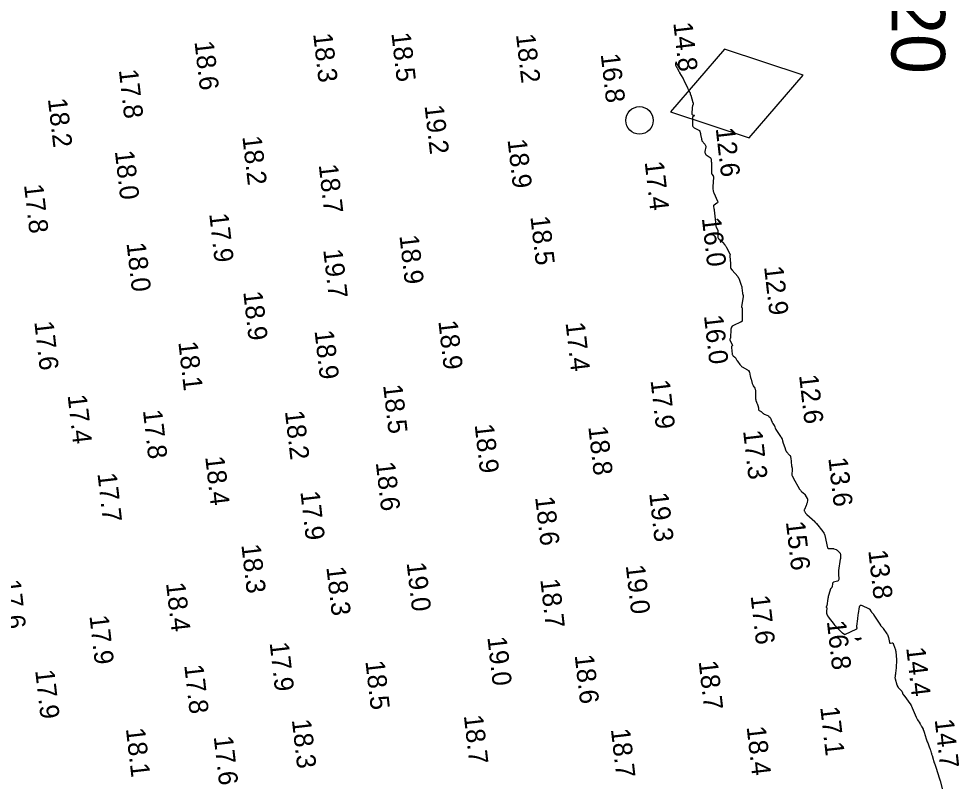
# Model space of a CAD drawing. Extents: x 1023796 to 1112670, y 656573 to 837340.
# Drawn here: x 1110234.3 to 1110480, y 680056.8 to 680257.3 of the extents above; entities that cross this region are included whole.
import ezdxf

# ---------------------------------------------------------------- set-up
doc = ezdxf.new("R2010")
doc.units = 0
for name, color, linetype in [('V-CHAN-CONT-15FT', 7, 'Continuous'), ('V-CHAN-NAID', 7, 'Continuous'), ('V-TOPO-SOUN', 7, 'Continuous')]:
    doc.layers.add(name, color=color, linetype=linetype)

msp = doc.modelspace()

# ---------------------------------------------------------------- linework, layer by layer
at = {"layer": 'V-CHAN-CONT-15FT'}
msp.add_lwpolyline([(1110407.17, 680244.04), (1110407.06, 680244.23), (1110407.05, 680244.27), (1110407.03, 680244.3), (1110407.01, 680244.33), (1110406.99, 680244.36), (1110406.19, 680245.73), (1110406.17, 680245.76), (1110406.16, 680245.79), (1110406.14, 680245.81), (1110406.12, 680245.84), (1110406.05, 680245.95), (1110406.03, 680245.97), (1110406.02, 680245.98), (1110406, 680245.97), (1110406, 680245.94), (1110405.91, 680245.52), (1110405.89, 680245.44), (1110405.89, 680245.36), (1110405.91, 680245.28), (1110405.93, 680245.2), (1110406.09, 680244.79), (1110406.1, 680244.74), (1110406.13, 680244.7), (1110406.15, 680244.65), (1110406.18, 680244.61), (1110406.29, 680244.45), (1110406.31, 680244.4), (1110406.34, 680244.36), (1110406.37, 680244.32), (1110406.39, 680244.27), (1110406.71, 680243.67), (1110406.77, 680243.55), (1110406.83, 680243.43), (1110406.89, 680243.32), (1110406.96, 680243.21), (1110407.83, 680241.73), (1110407.85, 680241.69), (1110407.87, 680241.65), (1110407.89, 680241.61), (1110407.92, 680241.57), (1110408, 680241.42), (1110408.03, 680241.38), (1110408.05, 680241.34), (1110408.07, 680241.3), (1110408.09, 680241.26), (1110409.04, 680239.22), (1110409.09, 680239.11), (1110409.15, 680238.99), (1110409.21, 680238.88), (1110409.27, 680238.76), (1110409.56, 680238.23), (1110409.6, 680238.16), (1110409.63, 680238.09), (1110409.66, 680238.01), (1110409.68, 680237.93), (1110409.76, 680237.61), (1110409.78, 680237.53), (1110409.81, 680237.45), (1110409.83, 680237.37), (1110409.86, 680237.29), (1110410.46, 680235.43), (1110410.49, 680235.33), (1110410.5, 680235.22), (1110410.49, 680235.11), (1110410.47, 680235), (1110410.34, 680234.57), (1110410.32, 680234.46), (1110410.29, 680234.35), (1110410.28, 680234.24), (1110410.27, 680234.12), (1110410.18, 680232.47), (1110410.19, 680232.38), (1110410.22, 680232.31), (1110410.28, 680232.26), (1110410.36, 680232.23), (1110410.73, 680232.12), (1110410.8, 680232.09), (1110410.83, 680232.06), (1110410.82, 680232.01), (1110410.76, 680231.96), (1110410.45, 680231.71), (1110410.39, 680231.65), (1110410.34, 680231.57), (1110410.31, 680231.49), (1110410.3, 680231.4), (1110410.33, 680229.58), (1110410.36, 680229.34), (1110410.45, 680229.13), (1110410.6, 680228.96), (1110410.8, 680228.82), (1110412, 680228.19), (1110412.09, 680228.14), (1110412.16, 680228.07), (1110412.21, 680227.99), (1110412.24, 680227.89), (1110412.36, 680227.49), (1110412.38, 680227.39), (1110412.41, 680227.28), (1110412.43, 680227.18), (1110412.45, 680227.08), (1110412.67, 680225.92), (1110412.68, 680225.89), (1110412.68, 680225.87), (1110412.69, 680225.84), (1110412.7, 680225.81), (1110412.72, 680225.71), (1110412.72, 680225.68), (1110412.73, 680225.66), (1110412.74, 680225.64), (1110412.74, 680225.61), (1110412.76, 680225.51), (1110412.77, 680225.49), (1110412.78, 680225.47), (1110412.79, 680225.45), (1110412.81, 680225.43), (1110413.57, 680224.55), (1110413.68, 680224.39), (1110413.75, 680224.22), (1110413.79, 680224.03), (1110413.78, 680223.84), (1110413.59, 680222.59), (1110413.58, 680222.35), (1110413.63, 680222.14), (1110413.75, 680221.95), (1110413.92, 680221.78), (1110414.98, 680221.01), (1110415.06, 680220.94), (1110415.12, 680220.86), (1110415.16, 680220.76), (1110415.17, 680220.65), (1110415.22, 680220.03), (1110415.22, 680220), (1110415.22, 680219.98), (1110415.23, 680219.96), (1110415.23, 680219.93), (1110415.25, 680219.84), (1110415.26, 680219.81), (1110415.26, 680219.79), (1110415.26, 680219.77), (1110415.26, 680219.74), (1110415.32, 680216.93), (1110415.32, 680216.91), (1110415.32, 680216.89), (1110415.32, 680216.88), (1110415.33, 680216.86), (1110415.35, 680216.78), (1110415.36, 680216.76), (1110415.37, 680216.74), (1110415.38, 680216.73), (1110415.39, 680216.71), (1110415.7, 680216.29), (1110415.74, 680216.21), (1110415.78, 680216.13), (1110415.79, 680216.04), (1110415.79, 680215.95), (1110415.62, 680213.41), (1110415.61, 680213.28), (1110415.61, 680213.15), (1110415.63, 680213.01), (1110415.65, 680212.88), (1110415.75, 680212.35), (1110415.77, 680212.22), (1110415.81, 680212.09), (1110415.85, 680211.96), (1110415.91, 680211.83), (1110416.87, 680209.66), (1110416.92, 680209.5), (1110416.91, 680209.36), (1110416.84, 680209.23), (1110416.72, 680209.12), (1110415.99, 680208.64), (1110415.91, 680208.57), (1110415.85, 680208.49), (1110415.83, 680208.4), (1110415.83, 680208.29), (1110415.92, 680207.7), (1110415.92, 680207.66), (1110415.93, 680207.63), (1110415.94, 680207.6), (1110415.95, 680207.57), (1110416, 680207.44), (1110416.01, 680207.41), (1110416.02, 680207.38), (1110416.02, 680207.35), (1110416.03, 680207.31), (1110416.4, 680203.38), (1110416.42, 680203.25), (1110416.45, 680203.11), (1110416.49, 680202.98), (1110416.55, 680202.85), (1110416.91, 680202.1), (1110416.91, 680202.09), (1110416.92, 680202.08), (1110416.92, 680202.07), (1110416.93, 680202.07), (1110416.95, 680202.03), (1110416.95, 680202.02), (1110416.95, 680202.02), (1110416.96, 680202.01), (1110416.96, 680202), (1110416.97, 680200.28), (1110416.99, 680200.13), (1110417.04, 680199.99), (1110417.12, 680199.87), (1110417.23, 680199.77), (1110417.75, 680199.39), (1110417.88, 680199.29), (1110418, 680199.18), (1110418.11, 680199.07), (1110418.21, 680198.95), (1110418.77, 680198.25), (1110418.89, 680198.09), (1110419, 680197.92), (1110419.11, 680197.75), (1110419.2, 680197.57), (1110420.15, 680195.72), (1110420.17, 680195.68), (1110420.17, 680195.65), (1110420.17, 680195.62), (1110420.16, 680195.59), (1110420.1, 680195.45), (1110420.09, 680195.42), (1110420.08, 680195.39), (1110420.08, 680195.35), (1110420.08, 680195.32), (1110420.24, 680193.36), (1110420.25, 680193.24), (1110420.25, 680193.11), (1110420.26, 680192.99), (1110420.27, 680192.87), (1110420.29, 680192.26), (1110420.3, 680192.2), (1110420.32, 680192.14), (1110420.35, 680192.08), (1110420.38, 680192.03), (1110420.55, 680191.82), (1110420.59, 680191.77), (1110420.64, 680191.72), (1110420.68, 680191.67), (1110420.72, 680191.62), (1110422.14, 680189.93), (1110422.3, 680189.72), (1110422.44, 680189.5), (1110422.56, 680189.27), (1110422.65, 680189.02), (1110422.99, 680187.99), (1110423.07, 680187.74), (1110423.13, 680187.49), (1110423.18, 680187.24), (1110423.22, 680186.98), (1110423.39, 680185.6), (1110423.4, 680185.52), (1110423.42, 680185.45), (1110423.44, 680185.37), (1110423.47, 680185.3), (1110423.57, 680185.01), (1110423.6, 680184.94), (1110423.61, 680184.87), (1110423.61, 680184.79), (1110423.6, 680184.72), (1110423.12, 680182.04), (1110423.12, 680182.01), (1110423.12, 680181.98), (1110423.14, 680181.94), (1110423.16, 680181.92), (1110423.27, 680181.81), (1110423.29, 680181.78), (1110423.31, 680181.75), (1110423.32, 680181.72), (1110423.32, 680181.68), (1110423.32, 680178.72), (1110423.32, 680178.66), (1110423.31, 680178.6), (1110423.3, 680178.55), (1110423.29, 680178.49), (1110423.23, 680178.22), (1110423.22, 680178.19), (1110423.2, 680178.17), (1110423.17, 680178.15), (1110423.14, 680178.14), (1110422.99, 680178.11), (1110422.96, 680178.1), (1110422.92, 680178.09), (1110422.89, 680178.07), (1110422.86, 680178.06), (1110421.01, 680177.18), (1110420.73, 680177), (1110420.53, 680176.77), (1110420.4, 680176.5), (1110420.34, 680176.17), (1110420.24, 680173.98), (1110420.23, 680173.93), (1110420.22, 680173.88), (1110420.21, 680173.83), (1110420.19, 680173.79), (1110420.1, 680173.61), (1110420.08, 680173.57), (1110420.08, 680173.53), (1110420.08, 680173.48), (1110420.1, 680173.44), (1110420.73, 680172.1), (1110420.75, 680172.04), (1110420.75, 680171.99), (1110420.74, 680171.93), (1110420.71, 680171.88), (1110420.56, 680171.68), (1110420.52, 680171.63), (1110420.5, 680171.57), (1110420.49, 680171.52), (1110420.49, 680171.45), (1110420.69, 680169.71), (1110420.71, 680169.58), (1110420.76, 680169.47), (1110420.83, 680169.36), (1110420.93, 680169.27), (1110421.41, 680168.9), (1110421.48, 680168.83), (1110421.55, 680168.76), (1110421.61, 680168.68), (1110421.67, 680168.59), (1110421.87, 680168.23), (1110421.92, 680168.14), (1110421.97, 680168.05), (1110422.03, 680167.96), (1110422.08, 680167.88), (1110422.72, 680166.97), (1110422.86, 680166.8), (1110423.01, 680166.64), (1110423.17, 680166.5), (1110423.35, 680166.38), (1110424.74, 680165.55), (1110424.8, 680165.51), (1110424.85, 680165.47), (1110424.89, 680165.43), (1110424.94, 680165.38), (1110425.1, 680165.18), (1110425.14, 680165.13), (1110425.17, 680165.08), (1110425.19, 680165.02), (1110425.21, 680164.96), (1110425.43, 680163.93), (1110425.48, 680163.74), (1110425.52, 680163.55), (1110425.57, 680163.36), (1110425.63, 680163.17), (1110425.95, 680162), (1110426, 680161.84), (1110426.07, 680161.68), (1110426.14, 680161.52), (1110426.22, 680161.37), (1110426.59, 680160.78), (1110426.67, 680160.63), (1110426.73, 680160.47), (1110426.76, 680160.31), (1110426.78, 680160.14), (1110426.83, 680158.02), (1110426.83, 680157.92), (1110426.85, 680157.81), (1110426.87, 680157.7), (1110426.9, 680157.6), (1110427.05, 680157.18), (1110427.08, 680157.07), (1110427.12, 680156.97), (1110427.16, 680156.87), (1110427.2, 680156.76), (1110427.46, 680156.05), (1110427.49, 680155.96), (1110427.52, 680155.86), (1110427.54, 680155.76), (1110427.55, 680155.66), (1110427.6, 680155.23), (1110427.61, 680155.15), (1110427.65, 680155.07), (1110427.71, 680155.01), (1110427.79, 680154.96), (1110428.13, 680154.78), (1110428.21, 680154.74), (1110428.29, 680154.68), (1110428.37, 680154.63), (1110428.44, 680154.56), (1110428.73, 680154.26), (1110428.81, 680154.2), (1110428.89, 680154.14), (1110428.97, 680154.08), (1110429.06, 680154.04), (1110430.03, 680153.62), (1110430.1, 680153.59), (1110430.17, 680153.55), (1110430.23, 680153.5), (1110430.29, 680153.44), (1110430.51, 680153.21), (1110430.57, 680153.14), (1110430.62, 680153.08), (1110430.66, 680153.01), (1110430.69, 680152.94), (1110431.06, 680152.12), (1110431.12, 680151.99), (1110431.19, 680151.86), (1110431.26, 680151.73), (1110431.33, 680151.6), (1110431.69, 680151.01), (1110431.73, 680150.93), (1110431.77, 680150.85), (1110431.81, 680150.77), (1110431.84, 680150.68), (1110431.96, 680150.34), (1110431.99, 680150.25), (1110432.03, 680150.17), (1110432.07, 680150.09), (1110432.12, 680150.01), (1110433.36, 680148.16), (1110433.39, 680148.1), (1110433.43, 680148.05), (1110433.46, 680147.99), (1110433.49, 680147.93), (1110433.68, 680147.61), (1110433.68, 680147.6), (1110433.69, 680147.59), (1110433.7, 680147.58), (1110433.7, 680147.58), (1110433.73, 680147.55), (1110433.74, 680147.55), (1110433.75, 680147.54), (1110433.75, 680147.53), (1110433.76, 680147.52), (1110433.87, 680147.02), (1110433.89, 680146.93), (1110433.92, 680146.85), (1110433.94, 680146.76), (1110433.97, 680146.67), (1110434.5, 680145.04), (1110434.53, 680144.96), (1110434.56, 680144.88), (1110434.59, 680144.81), (1110434.62, 680144.73), (1110434.75, 680144.43), (1110434.78, 680144.35), (1110434.83, 680144.28), (1110434.87, 680144.22), (1110434.92, 680144.16), (1110435.68, 680143.34), (1110435.81, 680143.17), (1110435.91, 680142.99), (1110435.98, 680142.8), (1110436.01, 680142.6), (1110436.22, 680140.5), (1110436.23, 680140.42), (1110436.25, 680140.35), (1110436.26, 680140.27), (1110436.28, 680140.19), (1110436.37, 680139.89), (1110436.38, 680139.82), (1110436.4, 680139.74), (1110436.4, 680139.67), (1110436.4, 680139.59), (1110436.31, 680138.18), (1110436.31, 680138.12), (1110436.32, 680138.07), (1110436.33, 680138.01), (1110436.35, 680137.96), (1110436.47, 680137.7), (1110436.48, 680137.67), (1110436.49, 680137.65), (1110436.51, 680137.62), (1110436.52, 680137.6), (1110436.59, 680137.51), (1110436.6, 680137.49), (1110436.62, 680137.46), (1110436.63, 680137.44), (1110436.65, 680137.41), (1110438.32, 680134.46), (1110438.42, 680134.28), (1110438.54, 680134.12), (1110438.68, 680133.97), (1110438.82, 680133.83), (1110439.64, 680133.1), (1110439.69, 680133.05), (1110439.73, 680133), (1110439.76, 680132.94), (1110439.8, 680132.88), (1110439.91, 680132.62), (1110439.94, 680132.56), (1110439.97, 680132.5), (1110440, 680132.44), (1110440.04, 680132.38), (1110440.33, 680131.95), (1110440.38, 680131.86), (1110440.41, 680131.76), (1110440.42, 680131.66), (1110440.41, 680131.56), (1110440.25, 680130.81), (1110440.21, 680130.65), (1110440.16, 680130.49), (1110440.1, 680130.34), (1110440.04, 680130.19), (1110439.56, 680129.15), (1110439.51, 680129.02), (1110439.5, 680128.9), (1110439.53, 680128.78), (1110439.59, 680128.66), (1110439.88, 680128.18), (1110439.96, 680128.07), (1110440.05, 680127.96), (1110440.14, 680127.86), (1110440.24, 680127.76), (1110442.28, 680126), (1110442.29, 680126), (1110442.29, 680125.99), (1110442.3, 680125.99), (1110442.3, 680125.98), (1110442.31, 680125.95), (1110442.31, 680125.94), (1110442.31, 680125.92), (1110442.32, 680125.87), (1110442.32, 680125.86), (1110442.33, 680125.85), (1110442.33, 680125.84), (1110442.34, 680125.83), (1110442.57, 680125.61), (1110442.6, 680125.57), (1110442.64, 680125.52), (1110442.68, 680125.48), (1110442.72, 680125.44), (1110444.4, 680123.34), (1110444.42, 680123.31), (1110444.45, 680123.28), (1110444.48, 680123.25), (1110444.5, 680123.22), (1110444.61, 680123.09), (1110444.63, 680123.06), (1110444.66, 680123.03), (1110444.67, 680122.99), (1110444.69, 680122.96), (1110444.83, 680122.62), (1110444.86, 680122.55), (1110444.88, 680122.48), (1110444.9, 680122.4), (1110444.92, 680122.33), (1110445.63, 680119.09), (1110445.65, 680119.04), (1110445.68, 680119), (1110445.72, 680118.97), (1110445.78, 680118.96), (1110446.02, 680118.94), (1110446.08, 680118.94), (1110446.15, 680118.94), (1110446.21, 680118.94), (1110446.27, 680118.94), (1110446.82, 680118.94), (1110446.93, 680118.94), (1110447.04, 680118.92), (1110447.15, 680118.9), (1110447.25, 680118.86), (1110447.87, 680118.62), (1110448, 680118.56), (1110448.12, 680118.49), (1110448.24, 680118.4), (1110448.34, 680118.3), (1110448.81, 680117.8), (1110448.89, 680117.7), (1110448.95, 680117.58), (1110448.98, 680117.46), (1110448.99, 680117.33), (1110448.97, 680116.59), (1110448.97, 680116.55), (1110448.97, 680116.51), (1110448.97, 680116.47), (1110448.97, 680116.44), (1110448.96, 680116.28), (1110448.96, 680116.25), (1110448.95, 680116.21), (1110448.95, 680116.17), (1110448.94, 680116.13), (1110448.52, 680113.21), (1110448.49, 680112.94), (1110448.48, 680112.68), (1110448.47, 680112.41), (1110448.49, 680112.15), (1110448.58, 680111), (1110448.57, 680110.8), (1110448.5, 680110.63), (1110448.38, 680110.51), (1110448.19, 680110.42), (1110447.21, 680110.1), (1110447.08, 680110.04), (1110446.99, 680109.96), (1110446.93, 680109.85), (1110446.9, 680109.72), (1110446.81, 680108.97), (1110446.8, 680108.91), (1110446.78, 680108.85), (1110446.75, 680108.8), (1110446.72, 680108.75), (1110446.55, 680108.56), (1110446.51, 680108.51), (1110446.48, 680108.46), (1110446.45, 680108.41), (1110446.43, 680108.35), (1110445.95, 680106.93), (1110445.87, 680106.67), (1110445.8, 680106.41), (1110445.74, 680106.15), (1110445.7, 680105.88), (1110445.4, 680103.95), (1110445.39, 680103.91), (1110445.38, 680103.87), (1110445.37, 680103.84), (1110445.36, 680103.8), (1110445.29, 680103.65), (1110445.28, 680103.61), (1110445.28, 680103.59), (1110445.29, 680103.56), (1110445.31, 680103.54), (1110445.43, 680103.45), (1110445.45, 680103.42), (1110445.47, 680103.39), (1110445.47, 680103.36), (1110445.47, 680103.33), (1110445.34, 680102.55), (1110445.32, 680102.42), (1110445.33, 680102.29), (1110445.35, 680102.17), (1110445.38, 680102.04), (1110445.56, 680101.55), (1110445.61, 680101.42), (1110445.67, 680101.31), (1110445.73, 680101.19), (1110445.81, 680101.09), (1110447.34, 680099.04), (1110447.37, 680098.99), (1110447.41, 680098.95), (1110447.44, 680098.91), (1110447.48, 680098.87), (1110447.64, 680098.72), (1110447.68, 680098.68), (1110447.72, 680098.65), (1110447.75, 680098.61), (1110447.79, 680098.57), (1110449.19, 680097.15), (1110449.27, 680097.07), (1110449.36, 680096.99), (1110449.45, 680096.92), (1110449.54, 680096.85), (1110450.1, 680096.43), (1110450.11, 680096.43), (1110450.13, 680096.42), (1110450.13, 680096.42), (1110450.13, 680096.42), (1110450.14, 680096.42), (1110450.14, 680096.42), (1110453.24, 680097.96), (1110453.29, 680097.99), (1110453.33, 680098.04), (1110453.34, 680098.09), (1110453.34, 680098.15), (1110453.3, 680098.4), (1110453.3, 680098.46), (1110453.29, 680098.53), (1110453.29, 680098.59), (1110453.3, 680098.66), (1110453.52, 680100.57), (1110453.56, 680100.91), (1110453.6, 680101.25), (1110453.65, 680101.59), (1110453.7, 680101.93), (1110453.98, 680103.67), (1110454.06, 680103.95), (1110454.21, 680104.1), (1110454.43, 680104.14), (1110454.7, 680104.05), (1110456.36, 680103.25), (1110456.46, 680103.19), (1110456.55, 680103.12), (1110456.63, 680103.05), (1110456.7, 680102.96), (1110456.95, 680102.57), (1110457.01, 680102.48), (1110457.08, 680102.39), (1110457.14, 680102.3), (1110457.21, 680102.21), (1110457.61, 680101.73), (1110457.62, 680101.72), (1110457.63, 680101.7), (1110457.64, 680101.68), (1110457.65, 680101.66), (1110457.68, 680101.59), (1110457.69, 680101.57), (1110457.7, 680101.55), (1110457.71, 680101.54), (1110457.72, 680101.52), (1110459.42, 680098.91), (1110459.48, 680098.83), (1110459.54, 680098.75), (1110459.6, 680098.67), (1110459.67, 680098.6), (1110459.94, 680098.32), (1110460.01, 680098.25), (1110460.07, 680098.17), (1110460.13, 680098.09), (1110460.19, 680098.02), (1110461.15, 680096.65), (1110461.29, 680096.43), (1110461.4, 680096.2), (1110461.49, 680095.96), (1110461.55, 680095.71), (1110461.79, 680094.38), (1110461.82, 680094.29), (1110461.88, 680094.22), (1110461.96, 680094.19), (1110462.05, 680094.19), (1110462.5, 680094.25), (1110462.6, 680094.25), (1110462.68, 680094.22), (1110462.75, 680094.16), (1110462.8, 680094.07), (1110463.22, 680092.93), (1110463.29, 680092.7), (1110463.35, 680092.47), (1110463.4, 680092.24), (1110463.43, 680092), (1110463.62, 680089.84), (1110463.63, 680089.67), (1110463.63, 680089.5), (1110463.63, 680089.32), (1110463.63, 680089.15), (1110463.59, 680088.46), (1110463.58, 680088.29), (1110463.57, 680088.11), (1110463.55, 680087.94), (1110463.53, 680087.77), (1110463.38, 680086.4), (1110463.37, 680086.27), (1110463.35, 680086.14), (1110463.34, 680086.01), (1110463.32, 680085.89), (1110463.25, 680085.38), (1110463.24, 680085.25), (1110463.24, 680085.12), (1110463.26, 680085), (1110463.29, 680084.88), (1110463.74, 680083.32), (1110463.77, 680083.25), (1110463.79, 680083.18), (1110463.82, 680083.11), (1110463.85, 680083.05), (1110463.98, 680082.79), (1110464.01, 680082.73), (1110464.05, 680082.67), (1110464.1, 680082.62), (1110464.14, 680082.56), (1110464.86, 680081.83), (1110464.93, 680081.75), (1110465, 680081.66), (1110465.05, 680081.57), (1110465.1, 680081.46), (1110465.32, 680080.89), (1110465.33, 680080.86), (1110465.34, 680080.84), (1110465.36, 680080.81), (1110465.37, 680080.79), (1110465.45, 680080.7), (1110465.47, 680080.68), (1110465.49, 680080.65), (1110465.51, 680080.63), (1110465.52, 680080.61), (1110467.37, 680078.05), (1110467.39, 680078.02), (1110467.41, 680077.99), (1110467.43, 680077.95), (1110467.45, 680077.92), (1110467.53, 680077.79), (1110467.55, 680077.76), (1110467.56, 680077.73), (1110467.58, 680077.7), (1110467.59, 680077.66), (1110467.68, 680077.45), (1110467.7, 680077.41), (1110467.71, 680077.36), (1110467.73, 680077.31), (1110467.75, 680077.27), (1110468.75, 680074.9), (1110468.84, 680074.71), (1110468.93, 680074.52), (1110469.03, 680074.34), (1110469.14, 680074.16), (1110469.7, 680073.27), (1110469.76, 680073.19), (1110469.81, 680073.1), (1110469.86, 680073.01), (1110469.92, 680072.92), (1110470.12, 680072.57), (1110470.17, 680072.48), (1110470.22, 680072.39), (1110470.27, 680072.29), (1110470.31, 680072.2), (1110470.56, 680071.69), (1110470.59, 680071.63), (1110470.62, 680071.57), (1110470.64, 680071.5), (1110470.67, 680071.44), (1110470.78, 680071.19), (1110470.81, 680071.12), (1110470.83, 680071.06), (1110470.85, 680070.99), (1110470.88, 680070.93), (1110471.4, 680069.21), (1110471.49, 680068.94), (1110471.58, 680068.67), (1110471.68, 680068.41), (1110471.78, 680068.14), (1110472.3, 680066.86), (1110472.36, 680066.71), (1110472.41, 680066.57), (1110472.46, 680066.42), (1110472.5, 680066.26), (1110472.71, 680065.53), (1110472.74, 680065.44), (1110472.76, 680065.35), (1110472.79, 680065.26), (1110472.82, 680065.18), (1110472.94, 680064.83), (1110472.97, 680064.74), (1110473, 680064.65), (1110473.02, 680064.56), (1110473.05, 680064.48), (1110473.52, 680062.97), (1110473.54, 680062.92), (1110473.56, 680062.86), (1110473.58, 680062.81), (1110473.59, 680062.76), (1110473.67, 680062.56), (1110473.69, 680062.51), (1110473.71, 680062.45), (1110473.73, 680062.4), (1110473.74, 680062.35), (1110473.83, 680062.06), (1110473.85, 680061.99), (1110473.87, 680061.93), (1110473.89, 680061.86), (1110473.91, 680061.79), (1110474.88, 680058.73), (1110474.89, 680058.69), (1110474.9, 680058.65), (1110474.91, 680058.62), (1110474.92, 680058.58), (1110474.97, 680058.44), (1110474.98, 680058.4), (1110474.99, 680058.37), (1110475, 680058.33), (1110475.01, 680058.3), (1110475.53, 680056.11)], dxfattribs=at)
msp.add_lwpolyline([(1110454.34, 680095.35), (1110454.34, 680095.33), (1110454.33, 680095.32), (1110454.28, 680095.26), (1110454.27, 680095.25), (1110454.26, 680095.24), (1110454.25, 680095.23), (1110454.23, 680095.23), (1110453.64, 680095.03), (1110453.61, 680095.02), (1110453.59, 680095.01), (1110453.53, 680094.99), (1110453.52, 680094.99), (1110453.51, 680094.99), (1110453.49, 680094.99), (1110453.48, 680095), (1110452.91, 680095.29), (1110452.83, 680095.34), (1110452.81, 680095.37), (1110452.84, 680095.39), (1110452.93, 680095.4), (1110453.48, 680095.4), (1110453.56, 680095.41), (1110453.64, 680095.42), (1110453.72, 680095.43), (1110453.79, 680095.45), (1110454.19, 680095.59), (1110454.22, 680095.59), (1110454.25, 680095.59), (1110454.27, 680095.57), (1110454.28, 680095.54), (1110454.34, 680095.38), (1110454.34, 680095.36)], close=True, dxfattribs=at)
at = {"layer": 'V-CHAN-NAID'}
msp.add_lwpolyline([(1110404.58, 680232.98), (1110425.12, 680226.21), (1110439.27, 680242.58), (1110418.73, 680249.34)], close=True, dxfattribs=at)
msp.add_circle((1110396.48, 680230.74), 3.6, dxfattribs=at)

# ---------------------------------------------------------------- texts
msp.add_text('RN-20', height=14, rotation=270, dxfattribs=at).set_placement((1110462.33, 680296.99))
at = {"layer": 'V-TOPO-SOUN'}
for s, p in [('14.8 ', (1110405.3, 680256.2)), ('18.5 ', (1110331.64, 680253.52)), ('18.6 ', (1110280.19, 680251.3)), ('18.3 ', (1110311.2, 680253.35)), ('18.2 ', (1110364.19, 680253.18)), ('16.8 ', (1110386.33, 680248.03)), ('17.8 ', (1110260.42, 680243.9)), ('18.2 ', (1110241.88, 680236.35)), ('19.2 ', (1110340.3, 680234.58)), ('18.2 ', (1110292.7, 680226.51)), ('12.6 ', (1110416.38, 680228.66)), ('18.9 ', (1110361.99, 680225.69)), ('18.0 ', (1110259.38, 680222.71)), ('18.7 ', (1110312.65, 680219.13)), ('17.4 ', (1110397.82, 680219.88)), ('17.8 ', (1110235.64, 680213.91)), ('17.9 ', (1110284.04, 680206.33)), ('18.5 ', (1110367.96, 680205.59)), ('16.0 ', (1110412.76, 680205.22)), ('18.9 ', (1110333.74, 680200.63)), ('18.0 ', (1110262.43, 680198.66)), ('19.7 ', (1110313.83, 680196.95)), ('12.9 ', (1110429.02, 680192.52)), ('18.9 ', (1110292.93, 680185.93)), ('16.0 ', (1110413.31, 680179.73)), ('17.6 ', (1110238.33, 680178.14)), ('18.9 ', (1110343.91, 680178.32)), ('17.4 ', (1110377.15, 680177.86)), ('18.9 ', (1110311.56, 680175.76)), ('18.1 ', (1110275.97, 680172.84)), ('17.9 ', (1110399.36, 680162.8)), ('12.6 ', (1110438.16, 680164.16)), ('18.5 ', (1110329.48, 680161.59)), ('17.4 ', (1110247.03, 680158.93)), ('17.8 ', (1110266.71, 680154.99)), ('18.2 ', (1110303.82, 680154.76)), ('18.9 ', (1110353.39, 680151.25)), ('18.8 ', (1110383.09, 680150.72)), ('17.3 ', (1110423.54, 680149.64)), ('18.4 ', (1110282.99, 680142.85)), ('18.6 ', (1110327.56, 680141.39)), ('13.6 ', (1110445.81, 680142.54)), ('17.7 ', (1110254.84, 680138.49)), ('17.9 ', (1110307.86, 680133.76)), ('19.3 ', (1110399, 680133.34)), ('18.6 ', (1110369.2, 680132.34)), ('15.6 ', (1110434.72, 680125.88)), ('18.3 ', (1110292.44, 680119.88)), ('13.8 ', (1110456.25, 680118.37)), ('18.3 ', (1110314.65, 680114.04)), ('19.0 ', (1110335.62, 680115.16)), ('19.0 ', (1110392.88, 680114.47)), ('17.6 ', (1110229.76, 680110.59)), ('18.4 ', (1110272.75, 680109.88)), ('18.7 ', (1110370.55, 680110.83)), ('17.6 ', (1110425.5, 680106.52)), ('17.9 ', (1110252.74, 680101.31)), ('16.8 ', (1110445.42, 680099.9)), ('17.9 ', (1110299.82, 680094.29)), ('19.0 ', (1110356.72, 680095.74)), ('14.4 ', (1110466.16, 680092.98)), ('18.5 ', (1110324.85, 680089.48)), ('18.6 ', (1110379.53, 680091.03)), ('18.7 ', (1110411.92, 680089.44)), ('17.9 ', (1110238.56, 680087.08)), ('17.8 ', (1110277.51, 680088.42)), ('17.1 ', (1110443.69, 680077.47)), ('18.3 ', (1110305.63, 680074.15)), ('18.7 ', (1110350.57, 680075.26)), ('14.7 ', (1110473.6, 680074.21)), ('18.1 ', (1110262.26, 680071.86)), ('18.7 ', (1110388.99, 680071.72)), ('18.4 ', (1110424.46, 680072.31)), ('17.6 ', (1110285.21, 680069.77))]:
    msp.add_text(s, height=5, rotation=276.5594, dxfattribs=at).set_placement(p)

doc.saveas('drawing.dxf')
